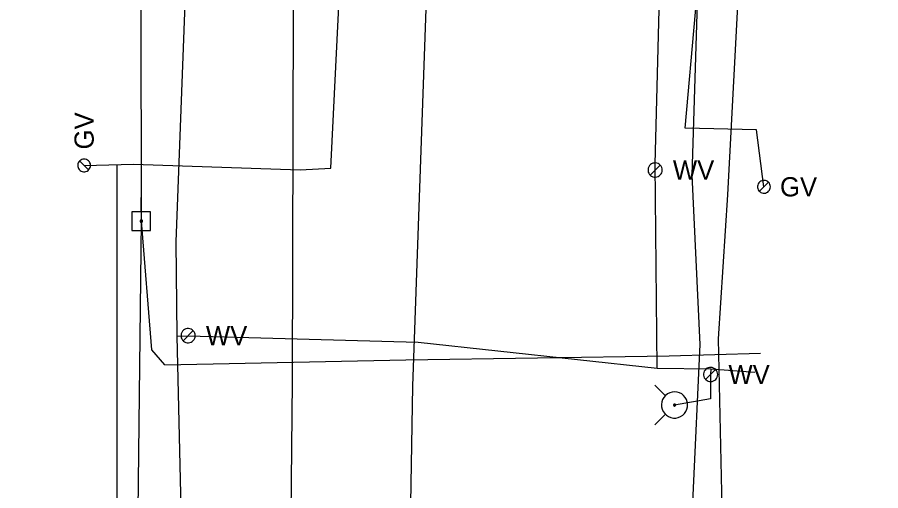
# Model space of a CAD drawing. Extents: x 596028 to 606371, y 330010 to 403088.
# Drawn here: x 601990.9 to 602163.9, y 362581.5 to 362676.4 of the extents above; entities that cross this region are included whole.
import ezdxf

# ---------------------------------------------------------------- set-up
doc = ezdxf.new("R2010")
doc.units = 0
for name, color, linetype in [('E_UTL_E_UG', 7, 'Continuous'), ('E_UTL_EPowerPole', 7, 'Continuous'), ('E_UTL_FO_UG', 7, 'Continuous'), ('E_UTL_G', 7, 'Continuous'), ('E_UTL_G_UG', 7, 'Continuous'), ('E_UTL_Overhead', 7, 'Continuous'), ('E_UTL_T_UG', 7, 'Continuous'), ('E_UTL_TV_UG', 7, 'Continuous'), ('E_UTL_W', 7, 'Continuous'), ('E_UTL_W_UG', 7, 'Continuous'), ('E_UTL_WHydrant', 7, 'Continuous')]:
    doc.layers.add(name, color=color, linetype=linetype)

msp = doc.modelspace()

# ---------------------------------------------------------------- linework, layer by layer
at = {"layer": 'E_UTL_E_UG'}
for points in [[(602127.16, 361969.58), (602118.86, 362084.69), (602120.78, 362185.95), (602122.24, 362258.58), (602123.84, 362368.46), (602125.59, 362450.35), (602124.93, 362550.41), (602127.73, 362610.78), (602126.17, 362644.72), (602128.54, 362722.37), (602129.66, 362860.25), (602130.66, 362957.55), (602132.2, 363238.39)], [(601990.89, 362161.71), (602000.2, 362169.24), (602002.42, 362170.35), (602013.65, 362177.81), (602031.68, 362181.87), (602062.88, 362189.43), (602074.49, 362234.65), (602077.96, 362277.66), (602076.81, 362327.76), (602077.23, 362340.04), (602078.64, 362380.35), (602075.91, 362430.33), (602069.35, 362504.17), (602068.62, 362512.42), (602070.15, 362602.43), (602073.48, 362696.99), (602074.18, 362713.08), (602078.02, 362713.41)]]:
    msp.add_lwpolyline(points, dxfattribs=at)
at = {"layer": 'E_UTL_EPowerPole'}
for points in [[(602015.73, 362637.35), (602015.73, 362640.26)], [(602017.57, 362637.35), (602013.88, 362637.35)], [(602013.88, 362637.35), (602013.88, 362633.66)], [(602017.57, 362633.66), (602017.57, 362637.35)], [(602016, 362635.51), (602015.99, 362635.56), (602015.98, 362635.6), (602015.96, 362635.64), (602015.93, 362635.68), (602015.9, 362635.7), (602015.86, 362635.73), (602015.81, 362635.74), (602015.77, 362635.75), (602015.72, 362635.75), (602015.68, 362635.74), (602015.64, 362635.72), (602015.6, 362635.69), (602015.57, 362635.66), (602015.55, 362635.62), (602015.53, 362635.58), (602015.52, 362635.53), (602015.52, 362635.49), (602015.53, 362635.44), (602015.55, 362635.4), (602015.57, 362635.36), (602015.6, 362635.33), (602015.64, 362635.3), (602015.68, 362635.29), (602015.72, 362635.27), (602015.77, 362635.27), (602015.81, 362635.28), (602015.86, 362635.29), (602015.9, 362635.32), (602015.93, 362635.35), (602015.96, 362635.38), (602015.98, 362635.42), (602015.99, 362635.47), (602016, 362635.51)], [(602013.88, 362633.66), (602017.57, 362633.66)]]:
    msp.add_lwpolyline(points, dxfattribs=at)
at = {"layer": 'E_UTL_FO_UG'}
msp.add_lwpolyline([(602127.89, 362175.18), (602126.8, 362194.14), (602128.15, 362274.2), (602130.71, 362346.76), (602132.5, 362450.75), (602133.15, 362532.1), (602131.45, 362611.96), (602133.29, 362640.79), (602135.72, 362686.34), (602124.01, 362688.17), (602135.59, 362690.4), (602139.13, 362767.82), (602137.22, 362813.98), (602144.45, 362819.7), (602163.94, 362825.93)], dxfattribs=at)
at = {"layer": 'E_UTL_G'}
for points in [[(602004.29, 362647.96), (602004.05, 362647.93), (602003.82, 362647.87), (602003.6, 362647.75), (602003.41, 362647.6), (602003.25, 362647.42), (602003.12, 362647.21), (602003.04, 362646.98), (602003.01, 362646.74), (602003.02, 362646.49), (602003.08, 362646.25), (602003.18, 362646.03), (602003.32, 362645.83), (602003.5, 362645.67), (602003.7, 362645.53), (602003.93, 362645.44), (602004.17, 362645.4), (602004.41, 362645.4), (602004.65, 362645.44), (602004.88, 362645.53), (602005.09, 362645.67), (602005.26, 362645.83), (602005.4, 362646.03), (602005.5, 362646.25), (602005.56, 362646.49), (602005.57, 362646.74), (602005.54, 362646.98), (602005.46, 362647.21), (602005.34, 362647.42), (602005.18, 362647.6), (602004.99, 362647.75), (602004.77, 362647.87), (602004.53, 362647.93), (602004.29, 362647.96)], [(602005.2, 362645.77), (602003.38, 362647.58)], [(602141.83, 362642.39), (602141.81, 362642.64), (602141.74, 362642.87), (602141.63, 362643.09), (602141.48, 362643.28), (602141.29, 362643.44), (602141.08, 362643.56), (602140.85, 362643.64), (602140.61, 362643.67), (602140.36, 362643.66), (602140.13, 362643.61), (602139.91, 362643.5), (602139.71, 362643.36), (602139.54, 362643.19), (602139.41, 362642.98), (602139.32, 362642.75), (602139.27, 362642.51), (602139.27, 362642.27), (602139.32, 362642.03), (602139.41, 362641.8), (602139.54, 362641.6), (602139.71, 362641.42), (602139.91, 362641.28), (602140.13, 362641.18), (602140.36, 362641.12), (602140.61, 362641.11), (602140.85, 362641.15), (602141.08, 362641.23), (602141.29, 362641.35), (602141.48, 362641.51), (602141.63, 362641.7), (602141.74, 362641.92), (602141.81, 362642.15), (602141.83, 362642.39)], [(602139.64, 362641.49), (602141.45, 362643.3)]]:
    msp.add_lwpolyline(points, dxfattribs=at)
at = {"layer": 'E_UTL_G_UG'}
for points in [[(602004.29, 362646.67), (602014.22, 362646.95), (602047.56, 362645.82), (602053.75, 362646.16), (602056.03, 362692.23), (602056.95, 362724.99), (602056.77, 362762.67), (602056.05, 362800.79), (602055.99, 362834.8), (602056.06, 362876.36), (602055.83, 362890.92), (602056.92, 362951.2), (602057.05, 363044.4), (602058.4, 363124.81), (602056.87, 363225.7), (602058.32, 363307.21), (602057.83, 363378.17), (602058.44, 363413.06), (602057.66, 363422.89), (602056.39, 363468.6)], [(602140.55, 362642.39), (602139.02, 362653.81), (602124.72, 362654.16), (602137.17, 362793.66), (602137.34, 362830.35), (602137.32, 362855.75), (602137.37, 362858.24), (602137.29, 362859.25), (602136.73, 362889.84), (602083.39, 362889.26), (602055.83, 362890.92)], [(602010.83, 362544.4), (602010.93, 362591.14), (602010.93, 362646.86)]]:
    msp.add_lwpolyline(points, dxfattribs=at)
at = {"layer": 'E_UTL_Overhead'}
msp.add_lwpolyline([(602014.48, 362518.11), (602015.76, 362635.51), (602015.72, 362824.59), (602019.86, 363008.4), (602015.51, 363112.13), (602019.7, 363230.46), (602017.88, 363240.62), (602020.53, 363264.51), (602020.79, 363276.96), (602020.36, 363337.42), (602022.05, 363392.76), (602020.76, 363497.69), (602023.02, 363665.48), (602022.89, 363819.62), (602023.8, 363946.92), (602023.98, 364037.98), (602025.57, 364145.3), (602025.83, 364287.76), (602027.16, 364559.33), (602028.92, 364756.04), (602029.03, 364834.91), (602029.56, 364946.13), (602030.41, 365117.16), (602031.91, 365287.51)], dxfattribs=at)
at = {"layer": 'E_UTL_T_UG'}
msp.add_lwpolyline([(602044.88, 362483.99), (602046.05, 362603.33), (602046.4, 362728.45), (602052.99, 362867.92), (602054.63, 363014.99), (602055.87, 363161.76), (602058.26, 363302.99), (602058.58, 363452.58), (602055.9, 363653.18), (602056.25, 363696.56), (602056.95, 363843.75)], dxfattribs=at)
at = {"layer": 'E_UTL_TV_UG'}
for points in [[(602020.46, 362606.73), (602017.86, 362609.75), (602015.76, 362635.51)], [(602020.46, 362606.73), (602068.76, 362607.72), (602121.55, 362608.54), (602139.86, 362609.04)]]:
    msp.add_lwpolyline(points, dxfattribs=at)
at = {"layer": 'E_UTL_W'}
for points in [[(602120.15, 362645.75), (602120.13, 362646.02), (602120.05, 362646.28), (602119.93, 362646.52), (602119.76, 362646.73), (602119.55, 362646.91), (602119.32, 362647.05), (602119.06, 362647.14), (602118.8, 362647.18), (602118.52, 362647.16), (602118.26, 362647.1), (602118.01, 362646.99), (602117.79, 362646.83), (602117.61, 362646.63), (602117.46, 362646.4), (602117.36, 362646.15), (602117.31, 362645.89), (602117.31, 362645.62), (602117.36, 362645.35), (602117.46, 362645.1), (602117.61, 362644.87), (602117.79, 362644.67), (602118.01, 362644.52), (602118.26, 362644.4), (602118.52, 362644.34), (602118.8, 362644.33), (602119.06, 362644.37), (602119.32, 362644.45), (602119.55, 362644.59), (602119.76, 362644.77), (602119.93, 362644.98), (602120.05, 362645.22), (602120.13, 362645.48), (602120.15, 362645.75)], [(602117.72, 362644.74), (602119.74, 362646.76)], [(602026.56, 362612.57), (602026.54, 362612.84), (602026.46, 362613.1), (602026.33, 362613.34), (602026.17, 362613.56), (602025.96, 362613.73), (602025.73, 362613.87), (602025.47, 362613.96), (602025.2, 362614), (602024.93, 362613.98), (602024.67, 362613.92), (602024.42, 362613.81), (602024.2, 362613.65), (602024.01, 362613.45), (602023.87, 362613.23), (602023.77, 362612.97), (602023.72, 362612.71), (602023.72, 362612.44), (602023.77, 362612.17), (602023.87, 362611.92), (602024.01, 362611.69), (602024.2, 362611.49), (602024.42, 362611.34), (602024.67, 362611.22), (602024.93, 362611.16), (602025.2, 362611.15), (602025.47, 362611.19), (602025.73, 362611.27), (602025.96, 362611.41), (602026.17, 362611.59), (602026.33, 362611.8), (602026.46, 362612.04), (602026.54, 362612.3), (602026.56, 362612.57)], [(602024.13, 362611.56), (602026.14, 362613.58)], [(602131.28, 362604.79), (602131.25, 362605.06), (602131.18, 362605.32), (602131.05, 362605.56), (602130.88, 362605.78), (602130.68, 362605.96), (602130.45, 362606.09), (602130.19, 362606.18), (602129.92, 362606.22), (602129.65, 362606.21), (602129.39, 362606.14), (602129.14, 362606.03), (602128.92, 362605.87), (602128.73, 362605.68), (602128.59, 362605.45), (602128.48, 362605.2), (602128.43, 362604.93), (602128.43, 362604.66), (602128.48, 362604.39), (602128.59, 362604.14), (602128.73, 362603.91), (602128.92, 362603.72), (602129.14, 362603.56), (602129.39, 362603.45), (602129.65, 362603.38), (602129.92, 362603.37), (602130.19, 362603.41), (602130.45, 362603.5), (602130.68, 362603.63), (602130.88, 362603.81), (602131.05, 362604.02), (602131.18, 362604.26), (602131.25, 362604.52), (602131.28, 362604.79)], [(602128.84, 362603.79), (602130.86, 362605.8)]]:
    msp.add_lwpolyline(points, dxfattribs=at)
at = {"layer": 'E_UTL_W_UG'}
for points in [[(602024.75, 362534.97), (602022.93, 362612.44), (602022.71, 362631.34), (602024.62, 362680.9), (602025.4, 362759.12), (602024.46, 362761.14), (602022.38, 362765.64), (602021.57, 362768.31), (602021.06, 362801.51), (602021.18, 362802.42), (602023.65, 362891.69), (602026.27, 363142.63), (602026.3, 363222.46), (602036.83, 363240.6), (602037.08, 363327.83), (602037.22, 363362.53), (602030.46, 363375.16), (602031.31, 363399.91), (602027.9, 363472.29)], [(602119.15, 362606.07), (602118.71, 362646.92), (602121.13, 362739.99), (602122.93, 362806.3), (602125.79, 362806.62), (602127.93, 362806.71)], [(602022.93, 362612.44), (602025.13, 362612.57), (602071.26, 362611.25), (602119.15, 362606.07), (602129.9, 362605.93), (602138.72, 362605.27)], [(602129.9, 362605.93), (602129.85, 362604.79), (602129.84, 362599.9), (602122.63, 362598.68)]]:
    msp.add_lwpolyline(points, dxfattribs=at)
at = {"layer": 'E_UTL_WHydrant'}
for points in [[(602120.79, 362600.51), (602118.65, 362602.66)], [(602122.63, 362601.3), (602122.13, 362601.25), (602121.65, 362601.11), (602121.21, 362600.89), (602120.82, 362600.58), (602120.49, 362600.2), (602120.24, 362599.77), (602120.08, 362599.3), (602120.01, 362598.8), (602120.03, 362598.31), (602120.15, 362597.82), (602120.36, 362597.37), (602120.65, 362596.96), (602121.01, 362596.62), (602121.43, 362596.35), (602121.89, 362596.16), (602122.38, 362596.07), (602122.88, 362596.07), (602123.37, 362596.16), (602123.83, 362596.35), (602124.25, 362596.62), (602124.61, 362596.96), (602124.9, 362597.37), (602125.11, 362597.82), (602125.22, 362598.31), (602125.25, 362598.8), (602125.18, 362599.3), (602125.01, 362599.77), (602124.76, 362600.2), (602124.44, 362600.58), (602124.05, 362600.89), (602123.6, 362601.11), (602123.12, 362601.25), (602122.63, 362601.3)], [(602122.63, 362598.88), (602122.59, 362598.88), (602122.55, 362598.86), (602122.52, 362598.85), (602122.49, 362598.82), (602122.47, 362598.79), (602122.45, 362598.76), (602122.43, 362598.73), (602122.43, 362598.69), (602122.43, 362598.65), (602122.44, 362598.61), (602122.45, 362598.58), (602122.48, 362598.55), (602122.5, 362598.52), (602122.54, 362598.5), (602122.57, 362598.49), (602122.61, 362598.48), (602122.65, 362598.48), (602122.69, 362598.49), (602122.72, 362598.5), (602122.75, 362598.52), (602122.78, 362598.55), (602122.8, 362598.58), (602122.82, 362598.61), (602122.83, 362598.65), (602122.83, 362598.69), (602122.82, 362598.73), (602122.81, 362598.76), (602122.79, 362598.79), (602122.77, 362598.82), (602122.74, 362598.85), (602122.7, 362598.86), (602122.67, 362598.88), (602122.63, 362598.88)], [(602120.79, 362596.84), (602118.65, 362594.7)]]:
    msp.add_lwpolyline(points, dxfattribs=at)

# ---------------------------------------------------------------- texts
at = {"layer": 'E_UTL_G'}
msp.add_text('GV', height=3.85, rotation=90, dxfattribs=at).set_placement((602006.22, 362649.88))
msp.add_text('GV', height=3.85, dxfattribs=at).set_placement((602143.76, 362640.47))
at = {"layer": 'E_UTL_W'}
for p in [(602122.29, 362643.83), (602028.7, 362610.65), (602133.42, 362602.87)]:
    msp.add_text('WV', height=3.85, dxfattribs=at).set_placement(p)

doc.saveas('drawing.dxf')
